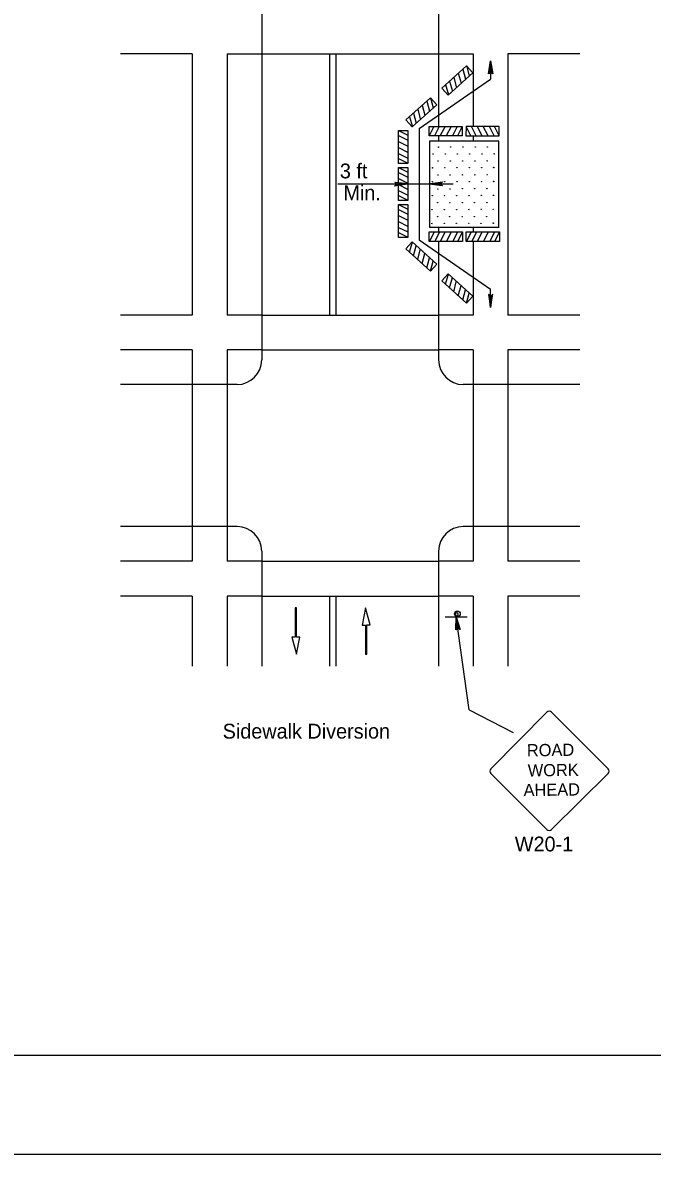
# Model space of a CAD drawing. Extents: x -14145 to -13662, y 30244 to 30661.
# Drawn here: x -13848.46 to -13839.54, y 30262.81 to 30278.84 of the extents above; entities that cross this region are included whole.
import ezdxf

# ---------------------------------------------------------------- set-up
doc = ezdxf.new("R2010")
doc.units = 0
for name, color, linetype in [('1', 7, 'Continuous'), ('10', 7, 'Continuous'), ('2', 7, 'Continuous'), ('61', 7, 'Continuous')]:
    doc.layers.add(name, color=color, linetype=linetype)

msp = doc.modelspace()

# ---------------------------------------------------------------- linework, layer by layer
at = {"layer": '1'}
for p, q in [((-13845.071, 30279.033), (-13845.071, 30274.065)), ((-13842.566, 30279.033), (-13842.566, 30277.372)), ((-13846.055, 30278.399), (-13847.071, 30278.399)), ((-13846.055, 30278.399), (-13846.055, 30274.699)), ((-13845.563, 30278.399), (-13845.563, 30274.699)), ((-13845.563, 30278.399), (-13845.071, 30278.399)), ((-13845.071, 30278.399), (-13842.566, 30278.399)), ((-13844.11, 30278.399), (-13844.11, 30274.699)), ((-13844.02, 30278.399), (-13844.02, 30274.699)), ((-13842.566, 30278.399), (-13842.074, 30278.399)), ((-13842.074, 30278.399), (-13842.074, 30277.372)), ((-13840.566, 30278.399), (-13841.582, 30278.399)), ((-13841.582, 30278.399), (-13841.582, 30274.699)), ((-13841.828, 30278.303), (-13841.828, 30278.043)), ((-13842.288, 30278.127), (-13842.247, 30277.983)), ((-13842.222, 30278.185), (-13842.183, 30278.042)), ((-13842.17, 30278.233), (-13842.13, 30278.089)), ((-13842.841, 30277.343), (-13841.828, 30278.043)), ((-13842.467, 30277.964), (-13842.426, 30277.821)), ((-13842.41, 30278.015), (-13842.37, 30277.871)), ((-13842.35, 30278.07), (-13842.314, 30277.931)), ((-13842.68, 30277.779), (-13842.641, 30277.636)), ((-13842.86, 30277.615), (-13842.824, 30277.477)), ((-13842.798, 30277.672), (-13842.759, 30277.529)), ((-13842.733, 30277.732), (-13842.693, 30277.588)), ((-13842.977, 30277.51), (-13842.937, 30277.367)), ((-13842.921, 30277.561), (-13842.881, 30277.418)), ((-13843.135, 30277.314), (-13843.001, 30277.248)), ((-13842.841, 30277.343), (-13842.841, 30275.765)), ((-13842.631, 30277.372), (-13842.697, 30277.238)), ((-13842.556, 30277.372), (-13842.622, 30277.238)), ((-13842.474, 30277.372), (-13842.541, 30277.244)), ((-13842.389, 30277.372), (-13842.456, 30277.238)), ((-13842.301, 30277.372), (-13842.368, 30277.238)), ((-13842.232, 30277.372), (-13842.298, 30277.238)), ((-13842.107, 30277.238), (-13842.173, 30277.372)), ((-13842.031, 30277.238), (-13842.098, 30277.372)), ((-13841.95, 30277.238), (-13842.016, 30277.366)), ((-13841.865, 30277.238), (-13841.932, 30277.372)), ((-13841.777, 30277.238), (-13841.844, 30277.372)), ((-13841.707, 30277.238), (-13841.774, 30277.372)), ((-13843.135, 30277.245), (-13843.001, 30277.178)), ((-13843.135, 30277.157), (-13843.001, 30277.09)), ((-13842.696, 30277.162), (-13842.696, 30275.938)), ((-13841.713, 30277.162), (-13842.696, 30277.162)), ((-13842.566, 30277.238), (-13842.566, 30277.162)), ((-13842.074, 30277.238), (-13842.074, 30277.162)), ((-13841.712, 30275.937), (-13841.712, 30277.161)), ((-13843.135, 30277.072), (-13843.007, 30277.005)), ((-13843.135, 30276.99), (-13843.001, 30276.924)), ((-13843.135, 30276.915), (-13843.001, 30276.849)), ((-13843.135, 30276.79), (-13843.001, 30276.724)), ((-13843.135, 30276.721), (-13843.001, 30276.654)), ((-13843.135, 30276.633), (-13843.001, 30276.566)), ((-13843.994, 30276.556), (-13842.359, 30276.556)), ((-13843.135, 30276.548), (-13843.007, 30276.481)), ((-13843.135, 30276.466), (-13843.001, 30276.4)), ((-13843.135, 30276.391), (-13843.001, 30276.325)), ((-13843.135, 30276.266), (-13843.001, 30276.2)), ((-13843.135, 30276.197), (-13843.001, 30276.13)), ((-13843.135, 30276.109), (-13843.001, 30276.042)), ((-13843.135, 30276.024), (-13843.007, 30275.957)), ((-13843.135, 30275.942), (-13843.001, 30275.876)), ((-13843.135, 30275.867), (-13843.001, 30275.801)), ((-13841.713, 30275.938), (-13842.696, 30275.938)), ((-13842.628, 30275.876), (-13842.694, 30275.743)), ((-13842.552, 30275.876), (-13842.619, 30275.743)), ((-13842.566, 30275.938), (-13842.566, 30275.876)), ((-13842.471, 30275.876), (-13842.537, 30275.749)), ((-13842.386, 30275.876), (-13842.453, 30275.743)), ((-13842.298, 30275.876), (-13842.365, 30275.743)), ((-13842.228, 30275.876), (-13842.295, 30275.743)), ((-13842.104, 30275.876), (-13842.17, 30275.743)), ((-13842.028, 30275.876), (-13842.095, 30275.743)), ((-13842.074, 30275.938), (-13842.074, 30275.876)), ((-13841.946, 30275.876), (-13842.013, 30275.749)), ((-13841.862, 30275.876), (-13841.928, 30275.743)), ((-13841.774, 30275.876), (-13841.841, 30275.743)), ((-13841.704, 30275.876), (-13841.771, 30275.743)), ((-13842.977, 30275.59), (-13842.937, 30275.733)), ((-13842.921, 30275.539), (-13842.881, 30275.682)), ((-13842.841, 30275.765), (-13841.828, 30275.066)), ((-13842.566, 30275.743), (-13842.566, 30274.065)), ((-13842.074, 30275.743), (-13842.074, 30274.699)), ((-13842.86, 30275.485), (-13842.824, 30275.623)), ((-13842.798, 30275.428), (-13842.759, 30275.571)), ((-13842.733, 30275.368), (-13842.693, 30275.512)), ((-13842.68, 30275.321), (-13842.641, 30275.464)), ((-13842.467, 30275.136), (-13842.426, 30275.279)), ((-13842.41, 30275.085), (-13842.37, 30275.229)), ((-13842.35, 30275.03), (-13842.314, 30275.169)), ((-13842.288, 30274.973), (-13842.247, 30275.117)), ((-13842.222, 30274.915), (-13842.183, 30275.058)), ((-13841.828, 30274.806), (-13841.828, 30275.066)), ((-13842.17, 30274.867), (-13842.13, 30275.011)), ((-13846.055, 30274.699), (-13847.071, 30274.699)), ((-13845.071, 30274.699), (-13845.563, 30274.699)), ((-13845.071, 30274.699), (-13842.566, 30274.699)), ((-13842.074, 30274.699), (-13842.566, 30274.699)), ((-13840.566, 30274.699), (-13841.582, 30274.699)), ((-13846.055, 30274.207), (-13847.071, 30274.207)), ((-13846.055, 30274.207), (-13846.055, 30273.715)), ((-13845.563, 30274.207), (-13845.563, 30273.715)), ((-13845.071, 30274.207), (-13845.563, 30274.207)), ((-13845.071, 30274.207), (-13842.566, 30274.207)), ((-13842.074, 30274.207), (-13842.566, 30274.207)), ((-13842.074, 30274.207), (-13842.074, 30273.715)), ((-13840.566, 30274.207), (-13841.582, 30274.207)), ((-13841.582, 30274.207), (-13841.582, 30273.715)), ((-13845.421, 30273.715), (-13847.071, 30273.715)), ((-13846.055, 30273.715), (-13846.055, 30271.702)), ((-13845.563, 30273.715), (-13845.563, 30271.702)), ((-13840.566, 30273.715), (-13842.216, 30273.715)), ((-13842.074, 30273.715), (-13842.074, 30271.702)), ((-13841.582, 30273.715), (-13841.582, 30271.702)), ((-13845.421, 30271.702), (-13847.071, 30271.702)), ((-13846.055, 30271.702), (-13846.055, 30271.21)), ((-13845.563, 30271.702), (-13845.563, 30271.21)), ((-13840.566, 30271.702), (-13842.216, 30271.702)), ((-13842.074, 30271.702), (-13842.074, 30271.21)), ((-13841.582, 30271.702), (-13841.582, 30271.21)), ((-13845.071, 30271.352), (-13845.071, 30269.722)), ((-13842.566, 30271.352), (-13842.566, 30269.722)), ((-13846.055, 30271.21), (-13847.071, 30271.21)), ((-13845.071, 30271.21), (-13845.563, 30271.21)), ((-13845.071, 30271.21), (-13842.566, 30271.21)), ((-13842.074, 30271.21), (-13842.566, 30271.21)), ((-13840.566, 30271.21), (-13841.582, 30271.21)), ((-13846.055, 30270.718), (-13847.071, 30270.718)), ((-13846.055, 30270.718), (-13846.055, 30269.722)), ((-13845.563, 30270.718), (-13845.563, 30269.722)), ((-13845.071, 30270.718), (-13845.563, 30270.718)), ((-13845.071, 30270.718), (-13842.566, 30270.718)), ((-13844.11, 30270.718), (-13844.11, 30269.722)), ((-13844.02, 30270.718), (-13844.02, 30269.722)), ((-13842.074, 30270.718), (-13842.566, 30270.718)), ((-13842.074, 30270.718), (-13842.074, 30269.722)), ((-13841.582, 30270.718), (-13841.582, 30269.722)), ((-13840.566, 30270.718), (-13841.582, 30270.718)), ((-13844.577, 30270.551), (-13844.599, 30270.551)), ((-13844.599, 30270.551), (-13844.599, 30270.134)), ((-13844.577, 30270.137), (-13844.577, 30270.551)), ((-13843.601, 30270.551), (-13843.648, 30270.307)), ((-13843.535, 30270.31), (-13843.601, 30270.551)), ((-13842.474, 30270.424), (-13842.162, 30270.424)), ((-13842.474, 30270.424), (-13842.162, 30270.424)), ((-13842.474, 30270.424), (-13842.162, 30270.424)), ((-13842.474, 30270.424), (-13842.162, 30270.424)), ((-13842.474, 30270.424), (-13842.162, 30270.424)), ((-13842.474, 30270.424), (-13842.162, 30270.424)), ((-13842.134, 30269.107), (-13842.318, 30270.424)), ((-13843.648, 30270.307), (-13843.602, 30270.307)), ((-13843.602, 30270.307), (-13843.602, 30269.893)), ((-13843.58, 30269.893), (-13843.58, 30270.31)), ((-13843.58, 30270.31), (-13843.535, 30270.31)), ((-13844.599, 30270.134), (-13844.644, 30270.134)), ((-13844.644, 30270.134), (-13844.578, 30269.893)), ((-13844.578, 30269.893), (-13844.531, 30270.137)), ((-13844.531, 30270.137), (-13844.577, 30270.137)), ((-13843.602, 30269.893), (-13843.58, 30269.893)), ((-13842.133, 30269.107), (-13841.508, 30268.782)), ((-13841.032, 30269.073), (-13841.827, 30268.27)), ((-13840.163, 30268.27), (-13840.966, 30269.073)), ((-13841.827, 30268.204), (-13841.032, 30267.409)), ((-13840.966, 30267.409), (-13840.163, 30268.204))]:
    msp.add_line(p, q, dxfattribs=at)
for points in [[(-13841.85, 30278.122), (-13841.835, 30278.131), (-13841.829, 30278.303), (-13841.85, 30278.122), (-13841.857, 30278.118), (-13841.829, 30278.303), (-13841.817, 30278.133), (-13841.806, 30278.124), (-13841.829, 30278.303), (-13841.796, 30278.115), (-13841.806, 30278.124)], [(-13843.181, 30276.577), (-13843.172, 30276.562), (-13843, 30276.556), (-13843.181, 30276.577), (-13843.185, 30276.584), (-13843, 30276.556), (-13843.17, 30276.544), (-13843.179, 30276.533), (-13843, 30276.556), (-13843.188, 30276.523), (-13843.179, 30276.533)], [(-13842.516, 30276.535), (-13842.525, 30276.55), (-13842.697, 30276.556), (-13842.516, 30276.535), (-13842.512, 30276.528), (-13842.697, 30276.556), (-13842.527, 30276.568), (-13842.518, 30276.579), (-13842.697, 30276.556), (-13842.509, 30276.589), (-13842.518, 30276.579)], [(-13841.85, 30274.987), (-13841.835, 30274.978), (-13841.829, 30274.806), (-13841.85, 30274.987), (-13841.857, 30274.991), (-13841.829, 30274.806), (-13841.817, 30274.976), (-13841.806, 30274.985), (-13841.829, 30274.806), (-13841.796, 30274.994), (-13841.806, 30274.985)], [(-13842.314, 30270.242), (-13842.301, 30270.253), (-13842.318, 30270.424), (-13842.314, 30270.242), (-13842.321, 30270.237), (-13842.318, 30270.424), (-13842.283, 30270.257), (-13842.271, 30270.25), (-13842.318, 30270.424), (-13842.26, 30270.242), (-13842.271, 30270.25)]]:
    msp.add_lwpolyline(points, dxfattribs=at)
for points in [[(-13842.428, 30277.817), (-13842.518, 30277.916), (-13842.17, 30278.232), (-13842.08, 30278.133)], [(-13842.939, 30277.364), (-13843.028, 30277.463), (-13842.68, 30277.778), (-13842.591, 30277.679)], [(-13843, 30276.845), (-13843.134, 30276.845), (-13843.134, 30277.315), (-13843, 30277.315)], [(-13842.701, 30277.238), (-13842.701, 30277.372), (-13842.231, 30277.372), (-13842.231, 30277.238)], [(-13842.176, 30277.372), (-13842.177, 30277.238), (-13841.707, 30277.238), (-13841.707, 30277.371)], [(-13843, 30276.321), (-13843.134, 30276.321), (-13843.134, 30276.791), (-13843, 30276.791)], [(-13843, 30275.797), (-13843.134, 30275.797), (-13843.134, 30276.267), (-13843, 30276.267)], [(-13842.697, 30275.743), (-13842.697, 30275.876), (-13842.228, 30275.876), (-13842.228, 30275.743)], [(-13842.173, 30275.743), (-13842.173, 30275.876), (-13841.704, 30275.876), (-13841.704, 30275.743)], [(-13842.939, 30275.736), (-13843.028, 30275.637), (-13842.68, 30275.322), (-13842.591, 30275.421)], [(-13842.428, 30275.282), (-13842.518, 30275.184), (-13842.17, 30274.868), (-13842.08, 30274.967)]]:
    msp.add_lwpolyline(points, close=True, dxfattribs=at)
for centre, radius in [((-13842.646, 30276.98), 0.00272), ((-13842.566, 30277.078), 0.00272), ((-13842.471, 30276.982), 0.00272), ((-13842.394, 30277.079), 0.00272), ((-13842.3, 30276.98), 0.00272), ((-13842.219, 30277.081), 0.00272), ((-13842.124, 30276.982), 0.00272), ((-13842.045, 30277.079), 0.00272), ((-13841.95, 30276.981), 0.00272), ((-13841.873, 30277.081), 0.00272), ((-13841.778, 30276.986), 0.00272), ((-13841.777, 30276.983), 0.00272), ((-13842.572, 30276.882), 0.00272), ((-13842.4, 30276.882), 0.00272), ((-13842.223, 30276.883), 0.00272), ((-13842.051, 30276.883), 0.00272), ((-13841.875, 30276.884), 0.00272), ((-13841.784, 30276.791), 0.00272), ((-13842.651, 30276.785), 0.00272), ((-13842.574, 30276.685), 0.00272), ((-13842.477, 30276.786), 0.00272), ((-13842.402, 30276.685), 0.00272), ((-13842.304, 30276.786), 0.00272), ((-13842.225, 30276.686), 0.00272), ((-13842.129, 30276.787), 0.00272), ((-13842.053, 30276.686), 0.00272), ((-13841.956, 30276.788), 0.00272), ((-13841.877, 30276.687), 0.00272), ((-13841.782, 30276.788), 0.00272), ((-13842.653, 30276.588), 0.00272), ((-13842.576, 30276.487), 0.00272), ((-13842.479, 30276.589), 0.00272), ((-13842.404, 30276.487), 0.00272), ((-13842.306, 30276.589), 0.00272), ((-13842.227, 30276.488), 0.00272), ((-13842.131, 30276.59), 0.00272), ((-13842.055, 30276.488), 0.00272), ((-13841.958, 30276.591), 0.00272), ((-13841.879, 30276.49), 0.00272), ((-13841.786, 30276.594), 0.00272), ((-13841.784, 30276.591), 0.00272), ((-13842.655, 30276.39), 0.00272), ((-13842.481, 30276.392), 0.00272), ((-13842.308, 30276.391), 0.00272), ((-13842.133, 30276.392), 0.00272), ((-13841.96, 30276.394), 0.00272), ((-13841.788, 30276.396), 0.00272), ((-13841.786, 30276.394), 0.00272), ((-13842.657, 30276.193), 0.00272), ((-13842.578, 30276.29), 0.00272), ((-13842.483, 30276.194), 0.00272), ((-13842.406, 30276.29), 0.00272), ((-13842.31, 30276.194), 0.00272), ((-13842.229, 30276.291), 0.00272), ((-13842.135, 30276.195), 0.00272), ((-13842.057, 30276.291), 0.00272), ((-13841.962, 30276.196), 0.00272), ((-13841.881, 30276.292), 0.00272), ((-13841.79, 30276.199), 0.00272), ((-13842.659, 30275.996), 0.00272), ((-13842.58, 30276.093), 0.00272), ((-13842.485, 30275.997), 0.00272), ((-13842.408, 30276.093), 0.00272), ((-13842.312, 30275.997), 0.00272), ((-13842.231, 30276.094), 0.00272), ((-13842.137, 30275.998), 0.00272), ((-13842.059, 30276.094), 0.00272), ((-13841.964, 30275.999), 0.00272), ((-13841.883, 30276.095), 0.00272), ((-13841.792, 30276.002), 0.00272), ((-13841.79, 30275.999), 0.00272), ((-13842.299, 30270.464), 0.0408), ((-13842.299, 30270.464), 0.0408), ((-13842.299, 30270.464), 0.0408)]:
    msp.add_circle(centre, radius, dxfattribs=at)
for centre, radius, start, end in [((-13845.421, 30274.065), 0.35, 270, 0), ((-13842.216, 30274.065), 0.35, 180, 270), ((-13845.421, 30271.352), 0.35, 0, 90), ((-13842.216, 30271.352), 0.35, 90, 180), ((-13842.307, 30270.459), 0.0214, 279.521, 274.2501), ((-13842.307, 30270.459), 0.0214, 279.521, 274.2501), ((-13842.307, 30270.459), 0.0214, 279.521, 274.2501), ((-13840.998, 30269.04), 0.0465, 45, 135), ((-13841.793, 30268.237), 0.0465, 135, 225), ((-13840.195, 30268.237), 0.0465, 315, 45), ((-13840.998, 30267.442), 0.0465, 225, 315)]:
    msp.add_arc(centre, radius, start, end, dxfattribs=at)
at = {"layer": '10'}
msp.add_line((-13826.422, 30264.207), (-13857.874, 30264.207), dxfattribs=at)
at = {"layer": '61'}
msp.add_lwpolyline([(-13858.174, 30288.307), (-13825.174, 30288.307), (-13825.174, 30262.807), (-13858.174, 30262.807)], close=True, dxfattribs=at)

# ---------------------------------------------------------------- texts
at = {"layer": '1'}
for s, height, rotation, p in [('ROAD', 0.1735, 0.7566, (-13841.313, 30268.445)), ('WORK', 0.1733, 0.7588, (-13841.3, 30268.16)), ('AHEAD', 0.1735, 0.7481, (-13841.36, 30267.882))]:
    msp.add_text(s, height=height, rotation=rotation, dxfattribs=at).set_placement(p)
at = {"layer": '2'}
for s, p in [('3 ft', (-13843.964, 30276.636)), ('Min.', (-13843.914, 30276.326)), ('Sidewalk Diversion', (-13845.625, 30268.698)), ('W20-1', (-13841.485, 30267.099))]:
    msp.add_text(s, height=0.21, dxfattribs=at).set_placement(p)

doc.saveas('drawing.dxf')
